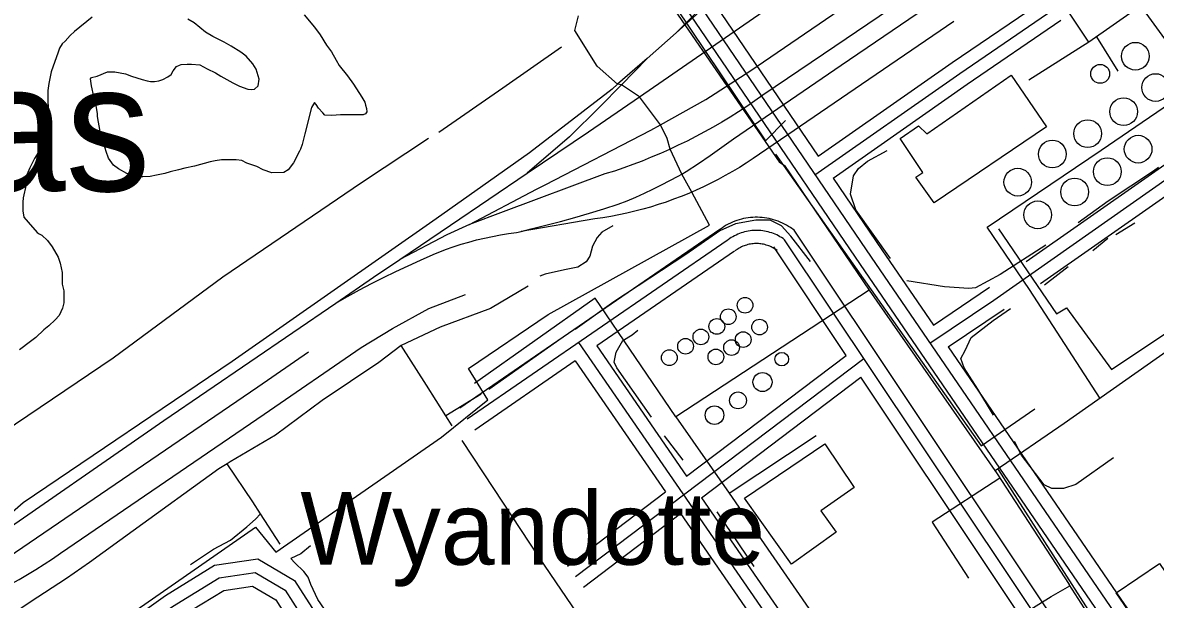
# Model space of a CAD drawing. Extents: x 3355724 to 3393621, y 594744 to 620174.
# Drawn here: x 3384707 to 3386000, y 616843 to 617501 of the extents above; entities that cross this region are included whole.
import ezdxf

# ---------------------------------------------------------------- set-up
doc = ezdxf.new("R2010")
doc.units = 0
for name, color, linetype in [('V-BLDG-IDEN', 7, 'Continuous'), ('V-BLDG-OTLN', 7, 'Continuous'), ('V-DOMW-TANK', 7, 'Continuous'), ('V-RAIL-TRAK', 7, 'Continuous'), ('V-ROAD-CNTR', 7, 'Continuous'), ('V-SITE-OTLN', 7, 'Continuous'), ('V-SITE-VEGE', 7, 'Continuous'), ('V-TOPO-GNAM-IDEN', 7, 'Continuous'), ('V-TOPO-SHOR', 7, 'Continuous'), ('V-UTIL-LINE', 7, 'Continuous')]:
    doc.layers.add(name, color=color, linetype=linetype)

msp = doc.modelspace()

# ---------------------------------------------------------------- linework, layer by layer
at = {"layer": 'V-BLDG-OTLN'}
for points in [[(3385876.2, 617382), (3385747.8, 617295.2), (3385726.8, 617324.4), (3385735.1, 617329.8), (3385709.2, 617368.4), (3385730, 617382.9), (3385739.6, 617374), (3385835.9, 617440.8)], [(3385636.1, 616919.7), (3385585, 616883), (3385531.4, 616958.5), (3385622.9, 617020.5), (3385656.7, 616970.6), (3385618.6, 616944.1)], [(3385996.2, 616791), (3385955.7, 616850.4), (3386005, 616884), (3386047.4, 616821.8), (3386035.4, 616813.6), (3386033.4, 616816.5)]]:
    msp.add_lwpolyline(points, close=True, dxfattribs=at)
at = {"layer": 'V-DOMW-TANK'}
for centre, radius in [((3385977.6, 617462.4), 15.8), ((3385937.4, 617442.3), 10.8), ((3386000.6, 617426.7), 15.8), ((3385964.1, 617399.2), 15.8), ((3385923.1, 617374.1), 15.8), ((3385882.8, 617350.8), 15.8), ((3385980.7, 617356.4), 15.8), ((3385945.5, 617330.8), 15.8), ((3385843.3, 617318.8), 15.8), ((3385908.2, 617307.6), 15.8), ((3385866.1, 617281.5), 15.8), ((3385532, 617178.4), 8.95), ((3385512.9, 617165.3), 8.95), ((3385499.8, 617154.2), 8.95), ((3385548.6, 617153.5), 8.95), ((3385481.6, 617142.3), 8.95), ((3385529.9, 617139.2), 8.95), ((3385464.1, 617131.6), 8.95), ((3385516.6, 617130.1), 8.95), ((3385445.6, 617118.6), 8.95), ((3385498.7, 617119.5), 8.95), ((3385573.9, 617116.9), 7.75), ((3385551.9, 617090.8), 10.9), ((3385524, 617069.9), 9.62), ((3385497.1, 617053.1), 10.6)]:
    msp.add_circle(centre, radius, dxfattribs=at)
at = {"layer": 'V-RAIL-TRAK'}
for points in [[(3385453.2, 617489.2), (3385518.9, 617554.8), (3385523.4, 617559.3), (3385621.3, 617656.1), (3385653.3, 617685.3), (3385679.9, 617706), (3385859.2, 617828.1), (3385887.5, 617844)], [(3385898.1, 617767), (3385809.6, 617708.3), (3385779.9, 617692.4), (3385736, 617669.3), (3385690.7, 617646.6), (3385669.3, 617635.9), (3385630.1, 617616), (3385603.5, 617600.1), (3385586, 617589.6), (3385566.7, 617577.9), (3385488.4, 617520.8), (3385453.2, 617489.2), (3385420.1, 617459.9), (3385386.6, 617430.4), (3385380.5, 617425), (3385285.8, 617352.1), (3385179.3, 617276.8), (3384946.7, 617114.2), (3384707.9, 616953.2), (3384677.4, 616927), (3384617.5, 616873.4)], [(3385217.6, 617270.5), (3385294, 617310.7), (3385303.8, 617315.9), (3385424.5, 617377.9), (3385435.4, 617384), (3385487.2, 617412.9), (3385537.3, 617445.4), (3385679.1, 617542.2), (3385807.5, 617629.5), (3385827.9, 617642.2), (3385856.9, 617657.3), (3385895.3, 617674)], [(3385064.8, 617180.8), (3385078.3, 617188.4), (3385092, 617195.8), (3385105.7, 617203.1), (3385119.5, 617210.1), (3385133.5, 617216.9), (3385147.5, 617223.5), (3385161.7, 617229.9), (3385175.9, 617236.1), (3385190.2, 617242.1), (3385199, 617245.1), (3385207.8, 617247.9), (3385216.7, 617250.5), (3385225.6, 617252.9), (3385234.6, 617255.1), (3385243.7, 617257), (3385252.8, 617258.7), (3385261.9, 617260.2), (3385271.1, 617261.4), (3385276.5, 617262.7), (3385287.9, 617265.4), (3385304.6, 617269.6), (3385321.2, 617274), (3385337.8, 617278.6), (3385354.4, 617283.4), (3385370.9, 617288.4), (3385387.3, 617293.6), (3385397.3, 617297.6), (3385407.2, 617301.8), (3385417.1, 617306.2), (3385426.8, 617310.8), (3385436.5, 617315.6), (3385446.1, 617320.5), (3385455.5, 617325.7), (3385459.7, 617328), (3385464.9, 617331), (3385478.7, 617339.9), (3385492.3, 617349.2), (3385505.7, 617358.6), (3385518.9, 617368.3), (3385641.9, 617452.3), (3385913.6, 617637.2)], [(3385799.1, 617585.4), (3385621.4, 617464.8), (3385552.4, 617418), (3385543.3, 617411.5), (3385534, 617405.2), (3385524.6, 617399), (3385515.1, 617393), (3385505.4, 617387.2), (3385495.7, 617381.6), (3385485.9, 617376.1), (3385476, 617370.8), (3385465.9, 617365.7), (3385455.8, 617360.8), (3385446.6, 617356.5), (3385445.6, 617356.1), (3385435.4, 617351.5), (3385425, 617347.1), (3385414.6, 617342.9), (3385404.1, 617338.9), (3385393.5, 617335.1), (3385382.9, 617331.5), (3385372.1, 617328.1), (3385256, 617284.9), (3385217.6, 617270.5), (3385191.7, 617258.6), (3385138, 617230.6)], [(3384661, 616903.3), (3384868.5, 617046.9), (3385064.8, 617180.8), (3385108.1, 617210.3), (3385138, 617230.6), (3385195.8, 617269.8), (3385283.5, 617329), (3385353.2, 617376.1), (3385411.4, 617416.1), (3385563.9, 617521.1)], [(3385770.5, 617501.9), (3385649.2, 617419.4), (3385541.1, 617345.6), (3385533.3, 617340.5), (3385525.5, 617335.6), (3385517.5, 617330.8), (3385509.5, 617326.2), (3385501.3, 617321.8), (3385493.1, 617317.6), (3385484.7, 617313.5), (3385476.3, 617309.7), (3385471.1, 617307.4), (3385467.8, 617306), (3385459.2, 617302.5), (3385450.5, 617299.2), (3385441.8, 617296.1), (3385433, 617293.2), (3385424.1, 617290.4), (3385415.2, 617287.9), (3385406.2, 617285.6), (3385397.2, 617283.4), (3385388.1, 617281.5), (3385379, 617279.8), (3385369.8, 617278.2), (3385360.7, 617276.9), (3385276.5, 617262.7)], [(3385420.1, 617459.9), (3385390.8, 617429.9), (3385366.1, 617404.6), (3385331.8, 617370.6), (3385283.5, 617329)], [(3384429.9, 616764.6), (3384484.8, 616779.9), (3384515, 616790.1), (3384569.6, 616808.7), (3384633.1, 616831.9), (3384643.4, 616836.2), (3384653.6, 616840.7), (3384663.8, 616845.3), (3384673.8, 616850.2), (3384683.8, 616855.2), (3384693.6, 616860.4), (3384703.4, 616865.8), (3384713.1, 616871.4), (3384722.6, 616877.2), (3384732.1, 616883.1), (3384741.4, 616889.2), (3384750.7, 616895.5), (3384983.2, 617054.1), (3385093.7, 617130.3), (3385129.7, 617151.7), (3385171.2, 617174.8), (3385212.8, 617190.7)], [(3384484.8, 616779.9), (3384497.7, 616784.9), (3384510.5, 616790.2), (3384523.2, 616795.6), (3384535.8, 616801.2), (3384548.3, 616807.1), (3384560.8, 616813.1), (3384573.1, 616819.3), (3384585.4, 616825.6), (3384597.5, 616832.2), (3384609.6, 616839), (3384621.5, 616845.9), (3384633.4, 616853), (3384645.1, 616860.3), (3384656.8, 616867.7), (3384668.3, 616875.4), (3384679.7, 616883.2), (3384690.9, 616891.2), (3384976, 617085.5), (3385033.9, 617125.2)]]:
    msp.add_lwpolyline(points, dxfattribs=at)
at = {"layer": 'V-ROAD-CNTR'}
for points in [[(3384890, 618380.8), (3385050.7, 618146), (3385351.1, 617710.5), (3385675.8, 617233.1), (3385948.8, 616834.8), (3386180.2, 616499.2)], [(3385611.8, 617327.3), (3385777, 617442.8), (3386049.7, 617629.2), (3386146.5, 617688.6)], [(3385408.6, 617599.4), (3385663.4, 617224.7), (3385936.4, 616826.3), (3386031.5, 616688.4)], [(3385458.7, 617579), (3385615.6, 617348.3)], [(3385615.6, 617348.3), (3385768.5, 617455.1), (3385876, 617528.6)], [(3385632.5, 617323.5), (3385785.6, 617430.4), (3385892.4, 617503.5)], [(3385743.1, 617135), (3385815.8, 617184.1), (3386127.4, 617402.3), (3386275, 617499.7)], [(3385852.8, 617228.4), (3386057.8, 617371.8)], [(3385869.2, 617203.2), (3386074.2, 617346.7)], [(3385632.5, 617323.5), (3385688.2, 617241.6), (3385747, 617155.7)], [(3385588.1, 617263.9), (3385583.8, 617266.9), (3385581.6, 617268.3), (3385579.3, 617269.7), (3385577, 617270.9), (3385574.6, 617272.1), (3385572.1, 617273.2), (3385569.7, 617274.2), (3385567.2, 617275.1), (3385564.6, 617275.9), (3385562.1, 617276.6), (3385559.5, 617277.2), (3385556.9, 617277.7), (3385554.2, 617278.1), (3385551.6, 617278.4), (3385548.9, 617278.6), (3385546.3, 617278.7), (3385543.6, 617278.7), (3385540.9, 617278.6), (3385538.3, 617278.4), (3385535.6, 617278.1), (3385533, 617277.7), (3385530.4, 617277.2), (3385527.8, 617276.6), (3385525.2, 617275.9), (3385522.7, 617275.1), (3385520.2, 617274.2), (3385517.7, 617273.2), (3385515.3, 617272.1), (3385512.9, 617270.9), (3385510.6, 617269.6), (3385508.3, 617268.3), (3385506.1, 617266.8), (3385503.9, 617265.3), (3385502.6, 617264.3)], [(3385503.1, 617264.7), (3385206.4, 617060.9)], [(3385577.1, 617253.2), (3385575.4, 617254.4), (3385573.7, 617255.6), (3385571.9, 617256.6), (3385570.1, 617257.6), (3385568.2, 617258.6), (3385566.3, 617259.4), (3385564.3, 617260.2), (3385562.4, 617260.9), (3385560.4, 617261.5), (3385558.4, 617262.1), (3385556.3, 617262.5), (3385554.3, 617262.9), (3385552.2, 617263.3), (3385550.1, 617263.5), (3385548.1, 617263.7), (3385546, 617263.7), (3385543.9, 617263.7), (3385541.8, 617263.7), (3385539.7, 617263.5), (3385537.7, 617263.3), (3385535.6, 617262.9), (3385533.5, 617262.5), (3385531.5, 617262.1), (3385529.5, 617261.5), (3385527.5, 617260.9), (3385525.5, 617260.2), (3385523.6, 617259.4), (3385521.7, 617258.5), (3385519.8, 617257.6), (3385518, 617256.6), (3385516.2, 617255.5), (3385514.5, 617254.4), (3385512.7, 617253.2), (3385511.6, 617252.3)], [(3385991.1, 616660.9), (3385588.1, 617263.9)], [(3385511.6, 617252.3), (3385214.9, 617048.5)], [(3385568.5, 617241), (3385567, 617242), (3385565.8, 617242.8), (3385564.5, 617243.6), (3385563.1, 617244.3), (3385561.8, 617245), (3385560.4, 617245.6), (3385559, 617246.2), (3385557.6, 617246.7), (3385556.1, 617247.1), (3385554.7, 617247.5), (3385553.2, 617247.9), (3385551.7, 617248.2), (3385550.2, 617248.4), (3385548.7, 617248.6), (3385547.2, 617248.7), (3385545.7, 617248.7), (3385544.2, 617248.7), (3385542.7, 617248.7), (3385541.2, 617248.6), (3385539.7, 617248.4), (3385538.2, 617248.2), (3385536.7, 617247.9), (3385535.2, 617247.5), (3385533.8, 617247.1), (3385532.3, 617246.7), (3385530.9, 617246.2), (3385529.5, 617245.6), (3385528.1, 617245), (3385526.8, 617244.3), (3385525.4, 617243.6), (3385524.1, 617242.8), (3385522.9, 617242), (3385521.6, 617241.1), (3385520.6, 617240.4)], [(3385987.1, 616640), (3385577.1, 617253.2)], [(3385520.1, 617240), (3385362.9, 617132)], [(3385647.4, 617121.2), (3385564.7, 617244.9)], [(3385747, 617155.7), (3385811.2, 617199.1)], [(3385764, 617131), (3385827.6, 617174)], [(3385342, 617135.8), (3385780.4, 616500.6)], [(3385362.9, 617132), (3385465.3, 616983.6)], [(3385764, 617131), (3385961.1, 616843.3), (3386056.3, 616705.3)], [(3385338.4, 616868.9), (3385667.7, 617117.8)], [(3385465.3, 616983.6), (3385647.4, 617121.2)], [(3385338.2, 617115), (3385223.4, 617036.1)], [(3385338.2, 617115), (3385441.4, 616965.5)], [(3385482.4, 616958.9), (3385664.1, 617096.2)], [(3385966.3, 616644.1), (3385664.1, 617096.2)], [(3385329.4, 616880.8), (3385441.4, 616965.5)], [(3385482.4, 616958.9), (3385679.8, 616672.8)], [(3385347.5, 616856.9), (3385458.4, 616940.8)], [(3385458.4, 616940.8), (3385655.1, 616655.8)], [(3384834.3, 616509.9), (3384800.2, 616508.9), (3384765.7, 616547.4), (3384726.5, 616608.1), (3384702.4, 616651.1), (3384693, 616701.5), (3384728.8, 616744.2), (3384773.1, 616777.7), (3384870.3, 616847.5), (3384926.6, 616882), (3384975.8, 616889.3), (3385017.8, 616864.6), (3385054.5, 616807), (3385087.6, 616755.3), (3385100, 616729.1)], [(3385134.5, 616735.7), (3385017.4, 616650.3), (3384931.8, 616594.8), (3384864.6, 616544.7), (3384832.1, 616524.9), (3384806.7, 616524.1), (3384777.7, 616556.5), (3384739.3, 616615.8), (3384716.6, 616656.2), (3384709.1, 616697.3), (3384739.2, 616733.3), (3384782, 616765.6), (3384878.6, 616835), (3384931.9, 616867.6), (3384972.8, 616873.7), (3385007.1, 616853.5), (3385041.9, 616798.9), (3385074.4, 616748), (3385094.2, 616706.2)], [(3385075.3, 616711.1), (3385008.9, 616662.7), (3384923.2, 616607.1), (3384856.1, 616557.2), (3384827.6, 616539.7), (3384813.3, 616539.3), (3384789.6, 616565.6), (3384752.2, 616623.6), (3384730.9, 616661.4), (3384725.1, 616693), (3384749.6, 616722.3), (3384790.9, 616753.5), (3384886.9, 616822.5), (3384937.1, 616853.2), (3384969.7, 616858.1), (3384996.4, 616842.4), (3385029.3, 616790.8), (3385061.2, 616740.7), (3385075.3, 616711.1)]]:
    msp.add_lwpolyline(points, dxfattribs=at)
at = {"layer": 'V-SITE-OTLN'}
for p, q in [((3385337.9, 617491.6), (3385341.9, 617508.3)), ((3385363.2, 617451.2), (3385337.9, 617491.6)), ((3385386.6, 617430.4), (3385363.2, 617451.2)), ((3385390.8, 617429.9), (3385386.6, 617430.4)), ((3385411.4, 617416.1), (3385390.8, 617429.9)), ((3385435.4, 617384), (3385411.4, 617416.1)), ((3385443.3, 617368.4), (3385435.4, 617384)), ((3385446.6, 617356.5), (3385443.3, 617368.4)), ((3385459.7, 617328), (3385446.6, 617356.5)), ((3385471.1, 617307.4), (3385459.7, 617328)), ((3385491.5, 617269.7), (3385471.1, 617307.4)), ((3385307.1, 617167.7), (3385491.5, 617269.7)), ((3385216.2, 617106.3), (3385307.1, 617167.7)), ((3385238.5, 617070.6), (3385216.2, 617106.3)), ((3385185.6, 617028), (3385238.5, 617070.6)), ((3384996.6, 616896.7), (3385185.6, 617028)), ((3384838.3, 616831.3), (3384973.2, 616925.2)), ((3384973.2, 616925.2), (3384996.6, 616896.7))]:
    msp.add_line(p, q, dxfattribs=at)
at = {"layer": 'V-SITE-VEGE'}
for points in [[(3384786.6, 617507), (3384766.6, 617490.7), (3384761.6, 617486.2), (3384756.1, 617479.4), (3384752.7, 617476.6), (3384749.4, 617471.6), (3384747.8, 617467.1), (3384740.1, 617444.7), (3384737.4, 617431.3), (3384736.3, 617423.5), (3384736.5, 617391.7), (3384736, 617381.6), (3384734.4, 617373.2), (3384731.1, 617364.3), (3384725.6, 617353.1), (3384721.1, 617345.8), (3384715.6, 617335.2), (3384712.3, 617327.3), (3384711.3, 617316.2), (3384708, 617301.1), (3384707.5, 617296), (3384707.5, 617286), (3384708.7, 617278.8), (3384713.8, 617273.2), (3384723.9, 617261.5), (3384726.1, 617259.9), (3384729.5, 617258.2), (3384735.7, 617252.1), (3384741.3, 617244.9), (3384748.1, 617233.2), (3384750.3, 617226.5), (3384752.6, 617215.9), (3384752.7, 617202.5), (3384754.4, 617194.7), (3384754.5, 617181.3), (3384752.9, 617175.2), (3384749, 617166.8), (3384744.6, 617161.7), (3384737.4, 617155), (3384731.8, 617150.5), (3384722.4, 617141.5), (3384716.3, 617137), (3384704, 617127.4)], [(3385028.9, 617509.5), (3385040.7, 617495.7), (3385046.9, 617486.8), (3385054.2, 617475.1), (3385059.8, 617467.3), (3385065.4, 617457.9), (3385068.8, 617451.7), (3385078.4, 617440.1), (3385085.1, 617430.6), (3385094.7, 617415.6), (3385098.1, 617410), (3385098.7, 617406.7), (3385099.8, 617402.8), (3385100.4, 617398.9), (3385098.7, 617396.6), (3385096, 617395.5), (3385070.3, 617395.4), (3385060.2, 617394.7), (3385052.4, 617395.3), (3385050.2, 617398), (3385045.1, 617403), (3385042.3, 617407.5), (3385040.6, 617409.7), (3385037.3, 617404.1), (3385029.7, 617373.9), (3385026.4, 617361.6), (3385024.7, 617356.6), (3385023.6, 617354.3), (3385016.5, 617340.9), (3385010.4, 617333), (3385005.4, 617329.7), (3384992, 617329.6), (3384981.9, 617332.9), (3384974.6, 617336.7), (3384963.4, 617340.6), (3384957.8, 617343.3), (3384951.1, 617344.4), (3384934.4, 617344.3), (3384927.1, 617343.1), (3384921.6, 617342), (3384903.7, 617336.9), (3384892.6, 617334.6), (3384885.3, 617332.8), (3384875.9, 617330.6), (3384869.7, 617328.8), (3384860.3, 617326.6), (3384853, 617325.4), (3384844.6, 617324.8), (3384839.1, 617324.8), (3384832.3, 617326.4), (3384826.2, 617328.6), (3384816.7, 617334.1), (3384811.1, 617338), (3384805.4, 617346.3), (3384802.6, 617353.6), (3384795.8, 617376.4), (3384792.9, 617393.7), (3384792.8, 617397), (3384791.1, 617408.2), (3384788.8, 617416.6), (3384786, 617428.8), (3384785.4, 617433.8), (3384784.8, 617436.6), (3384785.9, 617438.3), (3384792.6, 617439.5), (3384804.3, 617444.6), (3384812.7, 617444.6), (3384824.9, 617442.5), (3384831.7, 617439.7), (3384844, 617435.9), (3384849.6, 617434.2), (3384853.5, 617433.7), (3384857.9, 617433.7), (3384863, 617434.3), (3384867.4, 617436), (3384873, 617438.8), (3384876.9, 617441.6), (3384879.1, 617445.6), (3384883, 617450.6), (3384886.3, 617452.3), (3384888.5, 617452.9), (3384895.2, 617453.5), (3384900.2, 617453.5), (3384909.7, 617452.5), (3384918.1, 617448), (3384927.7, 617443.6), (3384933.8, 617439.8), (3384947.3, 617432)], [(3384947.3, 617432), (3384955.1, 617428.2), (3384964.6, 617424.9), (3384968.5, 617424.3), (3384971.9, 617424.9), (3384976.3, 617428.8), (3384977.4, 617436.1), (3384974, 617447.8), (3384970, 617453.9), (3384962.7, 617462.3), (3384956.5, 617467.2), (3384945.3, 617473.9), (3384937.5, 617478.3), (3384924.6, 617484.9), (3384916.2, 617489.9), (3384903.3, 617500.4), (3384896, 617504.8)]]:
    msp.add_lwpolyline(points, dxfattribs=at)
at = {"layer": 'V-TOPO-SHOR'}
for p, q in [((3385955.4, 617259), (3385977, 617272.4)), ((3385929, 617240.7), (3385946.1, 617254.8)), ((3385873.8, 617201.7), (3385901, 617222.7)), ((3385323.1, 617141.3), (3385239.5, 617082.5)), ((3385230.9, 617077), (3385190.3, 617052.4)), ((3385461.2, 617001.6), (3385440.2, 617029.4)), ((3385542.3, 616880.6), (3385500.2, 616942.9))]:
    msp.add_line(p, q, dxfattribs=at)
for points in [[(3385401.4, 617595.7), (3385555.4, 617366.1), (3385578.3, 617389.1)], [(3385322.6, 617472.9), (3385255.6, 617426.1), (3385182.6, 617375.6)], [(3385170.8, 617368.4), (3385094.3, 617317.9), (3384935.9, 617210.4), (3384810.9, 617117.9), (3384657.9, 617015.2), (3384498.3, 616907.1), (3384357.8, 616812.7), (3384322.2, 616788.7), (3384306.3, 616767.8)], [(3385566.9, 617350.8), (3385801.6, 617017.9), (3385862.8, 617060.2)], [(3385697.9, 617231.6), (3385658.3, 617287.4), (3385652.3, 617305.2), (3385655.7, 617326.1), (3385661.6, 617334.4), (3385671.7, 617342.8), (3385694.2, 617354.9)], [(3385912.1, 617272.9), (3385946.4, 617297.4), (3385998.2, 617331.8), (3386004.1, 617336)], [(3385606.6, 617228.2), (3385584.4, 617257.2), (3385573.6, 617269.1), (3385560.5, 617275.5), (3385544.4, 617275.4), (3385521.2, 617271.1), (3385503.4, 617263.3), (3385464.3, 617236.3), (3385382.4, 617182.2), (3385338, 617150.9)], [(3385381, 617269), (3385368.5, 617261.8), (3385363.2, 617255.8), (3385357.9, 617245.7), (3385355, 617234.3), (3385350.8, 617227.8), (3385341.3, 617221.7), (3385325.9, 617218.7), (3385303.9, 617213.8), (3385297.9, 617211.4)], [(3385875.3, 617247), (3385823.1, 617213.3), (3385795.2, 617198.3), (3385787.5, 617197.6), (3385759.5, 617199.3), (3385716.6, 617206.1)], [(3385284.3, 617200), (3385241.6, 617174.7), (3385184, 617153.5), (3385139.4, 617132.4), (3385114, 617113.2), (3385049.3, 617069.9), (3384996, 617030.3), (3384944.3, 616999.7), (3384940.7, 616997.5), (3384931.3, 616991.8), (3384833.5, 616921), (3384783.7, 616885), (3384757.6, 616866.9), (3384716.1, 616839.9), (3384678.7, 616814.7)], [(3385815.7, 617053.1), (3385797.7, 617082.8), (3385782.1, 617107.1), (3385778.4, 617117.8), (3385783.1, 617126.8), (3385790.2, 617141.7), (3385815.1, 617160.9), (3385835.2, 617174.7)], [(3385425.1, 617050.8), (3385385.5, 617107.1), (3385382.5, 617113.6), (3385384.8, 617125), (3385392.5, 617138.1), (3385403.1, 617144.7), (3385409.7, 617150.1)], [(3385197.6, 617040.7), (3385190.3, 617052.4), (3385168.3, 617087.3), (3385139.4, 617132.4)], [(3385347.8, 616816.6), (3385296.8, 616891.3), (3385245.1, 616969.6), (3385209.1, 617024.1)], [(3385952.4, 617004.5), (3385909.7, 616973.9), (3385895.4, 616969.6), (3385882.3, 616969.6), (3385873.4, 616973.7), (3385847.6, 617007.5), (3385839.7, 617022.9)], [(3385001.5, 616906.1), (3384979.1, 616940.5), (3384970.3, 616954.2), (3384940.7, 616997.5)], [(3385820.8, 616991.1), (3385936.3, 616811.2), (3386359.6, 616191.4), (3386378.9, 616141.6), (3386490.4, 615996.2), (3386586.6, 615847), (3386602, 615820.2), (3387114.8, 616174.2)], [(3384899.1, 616882.9), (3384925.2, 616900.3), (3384944.8, 616910.6), (3384963.2, 616925.6), (3384973.3, 616934.6), (3384979.1, 616940.5)], [(3385036.1, 616904), (3385024.8, 616895), (3385013.5, 616889.5)], [(3385116.3, 616735.4), (3385083.2, 616786.4), (3385044.2, 616842.7), (3385036.3, 616859.9), (3385033.3, 616868.2), (3385028.5, 616874.8), (3385018.3, 616884.8), (3385013.5, 616889.5)]]:
    msp.add_lwpolyline(points, dxfattribs=at)
at = {"layer": 'V-UTIL-LINE'}
for p, q in [((3385933, 617484.6), (3385957.6, 617445.5)), ((3385924.4, 617478.6), (3385855.8, 617435.1)), ((3385881.5, 616846.4), (3385902.8, 616858.5))]:
    msp.add_line(p, q, dxfattribs=at)
for points in [[(3385515.3, 617688.6), (3385386, 617601.3), (3385403.1, 617589.2), (3385450.8, 617518.7), (3385451.4, 617515.2), (3385571.1, 617341.8), (3385577, 617337.8), (3385673.7, 617195.7), (3385453, 617051.2), (3385361.1, 617186.3), (3385223.2, 617089)], [(3385937.4, 617072.2), (3385856.6, 617196.2), (3385808.2, 617267.3), (3385938.4, 617355.1), (3386048.9, 617430.4), (3385983.7, 617519.9), (3385924.4, 617478.6), (3385854.8, 617582.8), (3385946.9, 617645)], [(3385821.5, 617265.4), (3385887.5, 617168.5), (3385899.1, 617175.4), (3385950.4, 617105), (3386098.9, 617204.4), (3386041.9, 617291.2), (3386054.7, 617300.2), (3386114.5, 617214.9), (3386166.7, 617251.7), (3386048.9, 617430.4)], [(3386339.4, 617143.5), (3386292.2, 617113.9), (3386194.7, 617252.9), (3385896.4, 617043.5), (3385817.5, 616989.6)], [(3385673.7, 617195.7), (3385819.8, 616986.2), (3385901.8, 616859.9)], [(3385453, 617051.2), (3385513.8, 616964), (3385613.3, 617030)], [(3385823, 616981.3), (3385745.6, 616931.2), (3385786.9, 616867.2)], [(3385513.8, 616964), (3385681.2, 616721.9), (3385881.5, 616846.4)], [(3386234.3, 615225.7), (3386214.6, 615265.2), (3386383.2, 615378.2), (3386266.1, 615554.6), (3386555.9, 615752.3), (3386600.5, 615781.2), (3386513.7, 615911.1), (3386377.9, 616110.4), (3386311.3, 616206.8), (3386332.2, 616224.2), (3386229.3, 616379.6), (3386114.3, 616546.1), (3386052.5, 616636.6), (3386049.8, 616641.2), (3386017.5, 616689.1), (3386012.8, 616693.7), (3385926, 616822.8), (3385901.8, 616859.9)]]:
    msp.add_lwpolyline(points, dxfattribs=at)

# ---------------------------------------------------------------- texts
at = {"layer": 'V-BLDG-IDEN'}
msp.add_text('Wyandotte', height=83, dxfattribs=at).set_placement((3385024.4, 616882.5))
at = {"layer": 'V-TOPO-GNAM-IDEN'}
msp.add_text('Houmas', height=145, dxfattribs=at).set_placement((3384131.4, 617308.6))

doc.saveas('drawing.dxf')
